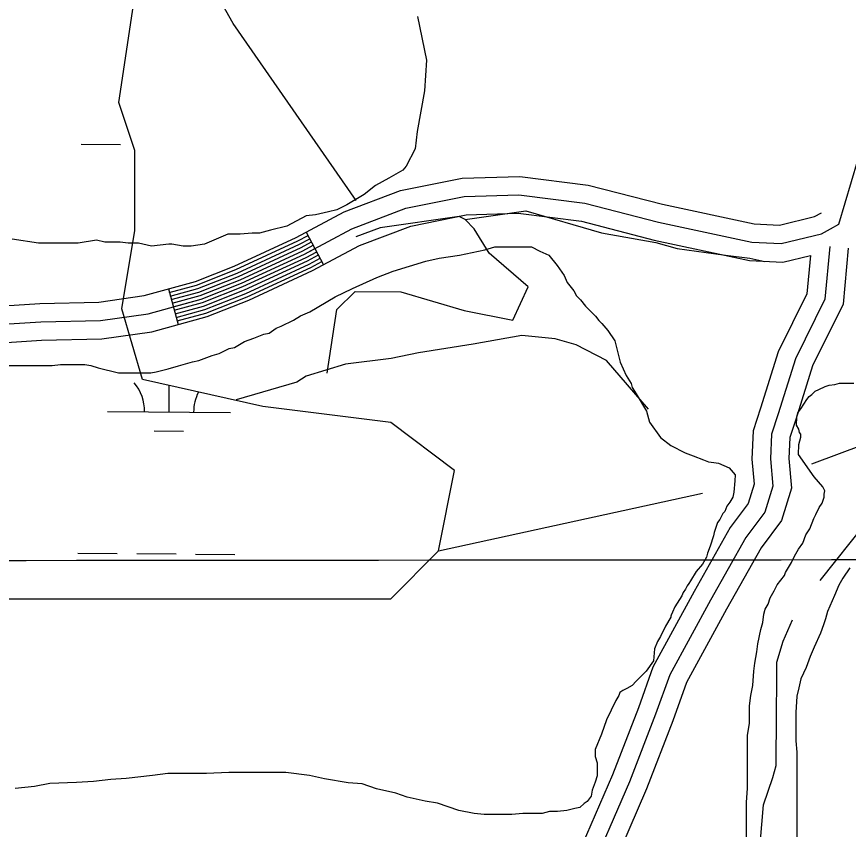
# Model space of a CAD drawing. Extents: x 3271442 to 3309282, y 752266 to 777610.
# Drawn here: x 3303153 to 3303830, y 763492 to 764153 of the extents above; entities that cross this region are included whole.
import ezdxf

# ---------------------------------------------------------------- set-up
doc = ezdxf.new("R2010")
doc.units = 0
for name, color, linetype in [('V-GRID-MAJR', 7, 'Continuous'), ('V-ROAD-CNTR', 7, 'Continuous'), ('V-SITE-VEGE', 7, 'Continuous'), ('V-TOPO-SHOR', 7, 'Continuous'), ('V-WETL-SWMP', 7, 'Continuous')]:
    doc.layers.add(name, color=color, linetype=linetype)

msp = doc.modelspace()

# ---------------------------------------------------------------- linework, layer by layer
at = {"layer": 'V-GRID-MAJR'}
msp.add_spline([(3275589.54, 763703.55), (3280833.333, 763703.169), (3286077.126, 763703.55), (3291320.919, 763704.694), (3296564.7120000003, 763706.601), (3301808.505, 763709.27), (3307052.2970000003, 763712.703), (3307052.298, 763712.703)], degree=3, dxfattribs=at)
at = {"layer": 'V-ROAD-CNTR'}
for p, q in [((3303388.4641857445, 763977.351018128), (3303402.6001574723, 763950.8900710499)), ((3303276.193410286, 763931.146110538), (3303284.17139433, 763902.2261683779))]:
    msp.add_line(p, q, dxfattribs=at)
for points in [[(3303815.171332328, 763980.08501266), (3303821.853318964, 763983.8730050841), (3303837.4392877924, 764035.880901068), (3303897.6041674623, 764174.9216229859), (3303984.650993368, 764377.731217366), (3304075.831811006, 764595.4887818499), (3304127.982706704, 764728.096516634), (3304170.7326212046, 764817.245338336), (3304216.893528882, 764899.8181731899), (3304283.95439476, 765017.24293834), (3304348.20926625, 765120.1557325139), (3304424.945112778, 765242.7484873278), (3304563.54383558, 765455.2400623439), (3304819.196324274, 765874.3112242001), (3305028.2509061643, 766202.684567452)], [(3303029.06690454, 763935.4441019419), (3303073.18181631, 763923.8311251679), (3303121.06172055, 763916.148140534), (3303171.70661926, 763919.383134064), (3303219.675523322, 763920.42513198), (3303256.5874494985, 763925.7371213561), (3303298.239366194, 763937.2280983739), (3303329.819303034, 763949.6540735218), (3303380.223202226, 763972.9480269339), (3303419.390123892, 763993.871985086), (3303465.259032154, 764011.29495024), (3303515.217932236, 764021.3839300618), (3303562.278838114, 764022.7969272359), (3303618.033726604, 764015.7459413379), (3303678.507605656, 764000.0419727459), (3303752.9884566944, 763984.181004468), (3303773.642415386, 763983.1430065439), (3303802.2273582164, 763989.990992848), (3303807.77534712, 763993.1349865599)], [(3303024.517913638, 763921.1301305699), (3303070.0768225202, 763909.137154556), (3303120.342721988, 763901.072170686), (3303172.347617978, 763904.3931640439), (3303220.9115208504, 763905.4481619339), (3303259.662443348, 763911.02515078), (3303302.993356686, 763922.9791268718), (3303335.717291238, 763935.85510112), (3303386.9091888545, 763959.514053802), (3303425.6121114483, 763980.19001245), (3303469.435023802, 763996.8349791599), (3303516.939928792, 764006.4289599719), (3303561.558839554, 764007.7689572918), (3303615.1957322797, 764000.9849708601), (3303675.0586125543, 763985.44000195), (3303751.0374605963, 763969.2600343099), (3303775.041412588, 763968.0540367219), (3303807.781347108, 763975.8970210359), (3303815.171332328, 763980.08501266)], [(3303019.968922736, 763906.8161591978), (3303066.9718287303, 763894.443183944), (3303119.623723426, 763885.9962008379), (3303172.9886166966, 763889.4031940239), (3303222.147518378, 763890.4711918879), (3303262.7374371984, 763896.3131802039), (3303307.747347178, 763908.73015537), (3303341.6152794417, 763922.056128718), (3303393.595175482, 763946.0800806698), (3303431.834099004, 763966.508039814), (3303473.61101545, 763982.37500808), (3303518.6619253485, 763991.473989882), (3303560.838840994, 763992.7409873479), (3303612.357737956, 763986.224000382), (3303671.609619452, 763970.8380311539), (3303749.086464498, 763954.339064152), (3303776.4404097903, 763952.9650669), (3303798.8823649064, 763958.3420561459)], [(3303276.992408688, 763928.254116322), (3303299.1903642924, 763934.378104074), (3303330.999300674, 763946.894079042), (3303381.560199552, 763970.2620323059), (3303389.879182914, 763974.7050234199)], [(3303277.789407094, 763925.3621221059), (3303300.14136239, 763931.5281097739), (3303332.178298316, 763944.1340845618), (3303382.897196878, 763967.57503768), (3303391.292180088, 763972.0590287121)], [(3303278.587405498, 763922.4701278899), (3303301.09136049, 763928.6791154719), (3303333.358295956, 763941.3750900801), (3303384.235194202, 763964.8880430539), (3303392.7061772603, 763969.413034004)], [(3303279.3854039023, 763919.5781336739), (3303302.0423585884, 763925.829121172), (3303334.537293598, 763938.6150955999), (3303385.5721915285, 763962.2010484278), (3303394.119174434, 763966.767039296)], [(3303814.633333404, 763965.7240413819), (3303810.6573413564, 763923.009126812), (3303786.547389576, 763874.364224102), (3303772.5514175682, 763829.56031371), (3303767.154428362, 763812.9503469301), (3303766.2344302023, 763792.8903870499), (3303768.128426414, 763770.6444315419), (3303761.73043921, 763749.68547346), (3303746.1174704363, 763728.8605151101), (3303717.341527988, 763677.88561706), (3303684.28059411, 763617.2327383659), (3303672.81061705, 763585.2058024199), (3303651.603659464, 763530.3279121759), (3303616.088730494, 763448.43107597), (3303570.0158226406, 763352.357268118), (3303522.544917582, 763254.8604631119), (3303492.202978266, 763193.8585851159), (3303476.4400097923, 763159.3986540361), (3303466.194030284, 763136.8886990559), (3303450.7860611, 763057.8808570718), (3303425.1851123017, 762903.4501659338)], [(3303829.5683035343, 763964.3340441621), (3303825.334312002, 763918.8441351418), (3303800.512361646, 763868.7622353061), (3303786.843388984, 763825.0063228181), (3303782.04539858, 763810.24035235), (3303781.263400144, 763793.184386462), (3303783.3193960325, 763769.0334347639), (3303775.3094120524, 763742.7914872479), (3303758.702445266, 763720.6405315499), (3303730.458501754, 763670.608631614), (3303698.0095666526, 763611.077750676), (3303686.869588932, 763579.972812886), (3303665.4856317, 763524.6379235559), (3303629.736703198, 763442.2020884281), (3303583.521795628, 763345.8312811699), (3303536.0038906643, 763248.237476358), (3303505.741951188, 763187.3965980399), (3303490.0859825, 763153.1716664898), (3303480.5780015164, 763132.2827082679), (3303465.5490315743, 763055.2178623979), (3303439.995082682, 762901.071170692)], [(3303280.183402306, 763916.686139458), (3303302.993356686, 763922.9791268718), (3303335.717291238, 763935.85510112), (3303386.9091888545, 763959.514053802), (3303395.5331716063, 763964.1210445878)], [(3303280.98140071, 763913.794145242), (3303303.944354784, 763920.129132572), (3303336.897288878, 763933.0951066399), (3303388.24618618, 763956.8270591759), (3303396.947168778, 763961.4750498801)], [(3303281.779399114, 763910.9021510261), (3303304.8953528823, 763917.2791382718), (3303338.07628652, 763930.33511216), (3303389.583183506, 763954.14006455), (3303398.360165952, 763958.8290551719)], [(3303798.8823649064, 763958.3420561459), (3303795.9803707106, 763927.1741184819), (3303772.5824175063, 763879.966212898), (3303758.259446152, 763834.1143046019), (3303752.2634581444, 763815.6603415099), (3303751.2054602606, 763792.5963876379), (3303752.9374567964, 763772.2554283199), (3303748.1514663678, 763756.579459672), (3303733.532495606, 763737.0804986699), (3303704.224554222, 763685.162602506), (3303670.551621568, 763623.3877260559), (3303658.7516451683, 763590.4387919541), (3303637.7216872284, 763536.0179007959), (3303602.44075779, 763454.6600635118), (3303556.509849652, 763358.8832550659), (3303509.0859445, 763261.4834498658), (3303478.6640053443, 763200.320572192), (3303462.794037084, 763165.6256415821), (3303451.810059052, 763141.494689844), (3303436.0230906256, 763060.5438517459), (3303410.375141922, 762905.829161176)], [(3303282.5773975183, 763908.0101568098), (3303305.8453509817, 763914.4301439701), (3303339.25628416, 763927.576117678), (3303390.92118083, 763951.4530699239), (3303399.774163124, 763956.1830604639)], [(3303283.374395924, 763905.1181625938), (3303306.7963490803, 763911.5801496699), (3303340.4352818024, 763924.816123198), (3303392.258178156, 763948.7660752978), (3303401.187160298, 763953.5370657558)]]:
    msp.add_lwpolyline(points, dxfattribs=at)
at = {"layer": 'V-SITE-VEGE'}
for points in [[(3303478.906, 764152.848), (3303486.322, 764117.2270000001), (3303484.6380000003, 764092.382), (3303478.81, 764059.258), (3303477.134, 764045.18), (3303469.665, 764031.108), (3303467.177, 764027.799), (3303455.575, 764021.186), (3303444.803, 764015.3960000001), (3303435.685, 764007.956), (3303421.597, 763999.688), (3303413.311, 763995.555), (3303406.683, 763993.906), (3303395.913, 763991.432), (3303388.458, 763990.611), (3303372.713, 763982.3470000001), (3303359.458, 763979.0480000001), (3303350.345, 763976.572), (3303344.549, 763976.578), (3303334.608, 763975.761), (3303324.669, 763975.7710000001), (3303305.612, 763967.51), (3303294.844, 763965.867), (3303290.703, 763965.8690000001), (3303288.219, 763965.871), (3303279.109, 763967.5380000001), (3303276.623, 763967.54), (3303262.543, 763965.9), (3303251.779, 763968.394), (3303243.497, 763968.405), (3303236.8710000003, 763969.238), (3303224.448, 763969.253), (3303217.825, 763970.916), (3303202.913, 763968.448), (3303170.614, 763968.48), (3303149.0840000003, 763971.817)], [(3303142.762, 763868.8740000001), (3303153.5300000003, 763868.862), (3303165.951, 763868.849), (3303171.751, 763868.843), (3303181.688, 763868.833), (3303188.315, 763869.652), (3303199.082, 763869.642), (3303208.191, 763869.632), (3303213.159, 763868.7980000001), (3303218.955, 763867.135), (3303235.515, 763862.978), (3303256.223, 763862.953), (3303262.019, 763862.949), (3303266.162, 763863.772), (3303276.103, 763866.248), (3303284.387, 763868.7220000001), (3303295.987, 763872.024), (3303300.955, 763872.8470000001), (3303311.728, 763876.978), (3303317.526, 763878.626), (3303325.8140000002, 763882.759), (3303329.955, 763883.583), (3303338.241, 763888.545), (3303345.7, 763891.0210000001), (3303353.984, 763894.324), (3303358.123, 763895.148), (3303363.927, 763899.283), (3303368.0700000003, 763900.935), (3303378.0130000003, 763905.894), (3303383.815, 763909.201), (3303391.272, 763912.507), (3303411.992, 763924.907), (3303426.08, 763931.518), (3303445.966, 763940.609), (3303459.223, 763945.563), (3303485.734, 763953.817), (3303496.502, 763956.291), (3303513.071, 763958.757), (3303533.7800000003, 763962.877), (3303542.0640000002, 763965.353), (3303557.801, 763965.337), (3303571.881, 763965.3200000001), (3303578.502, 763962.001), (3303585.955, 763958.681), (3303592.5700000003, 763950.39), (3303598.358, 763942.1020000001), (3303600.838, 763936.302), (3303606.2260000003, 763929.605), (3303608.2800000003, 763925.528), (3303611.59, 763922.212), (3303615.725, 763917.237), (3303620.6890000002, 763912.265), (3303623.999, 763908.947), (3303626.4790000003, 763905.631), (3303628.963, 763903.143), (3303633.9250000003, 763897.341), (3303639.715, 763889.0530000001), (3303643.8370000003, 763871.655), (3303648.796, 763860.885), (3303652.955, 763854.159), (3303653.754, 763850.9400000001), (3303657.061, 763845.9670000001), (3303665.327, 763831.8790000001), (3303667.803, 763822.765), (3303676.9, 763810.334), (3303685.176, 763803.698), (3303696.768, 763797.888), (3303703.3850000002, 763795.398), (3303711.665, 763792.076), (3303715.886, 763790.556), (3303720.248, 763789.932), (3303724.086, 763789.577)], [(3303753.526, 763626.827), (3303755.191, 763635.934), (3303756.0270000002, 763642.56), (3303758.523, 763654.149), (3303760.186, 763659.947), (3303761.022, 763666.572), (3303761.856, 763670.714), (3303764.344, 763674.85), (3303766.005, 763679.819), (3303769.325, 763685.613), (3303771.815, 763690.579), (3303777.619, 763698.028), (3303778.45, 763700.512), (3303783.427, 763708.7880000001), (3303785.917, 763713.7540000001), (3303789.237, 763719.546), (3303792.555, 763724.514), (3303795.0470000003, 763731.138), (3303798.367, 763736.1020000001), (3303801.687, 763744.382), (3303803.348, 763747.694), (3303805.836, 763753.488), (3303808.327, 763756.797), (3303809.988, 763761.7660000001), (3303809.99, 763764.25), (3303810.596, 763766.861), (3303808.8310000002, 763770.336), (3303801.724, 763778.338), (3303789.237, 763796.4890000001), (3303789.248, 763804.772), (3303790.9080000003, 763810.567), (3303790.913, 763813.052), (3303789.999, 763814.319), (3303789.2600000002, 763817.1950000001), (3303787.607, 763820.508), (3303787.613, 763827.136), (3303788.447, 763830.447), (3303790.933, 763833.757), (3303795.912, 763841.205), (3303797.8200000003, 763843.5650000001), (3303800.057, 763845.3420000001), (3303802.758, 763848.095), (3303805.703, 763849.367), (3303810.676, 763851.8470000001), (3303814.143, 763852.781), (3303818.812, 763853.4500000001), (3303822.427, 763854.429), (3303834.023, 763854.417)], [(3303724.086, 763789.577), (3303732.71, 763785.567), (3303737.421, 763780.077), (3303737.417, 763775.106), (3303736.579, 763765.997), (3303735.7460000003, 763761.858), (3303733.255, 763757.7170000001), (3303730.769, 763754.409), (3303729.108, 763750.268), (3303727.449, 763748.613), (3303726.612, 763746.7660000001), (3303724.9590000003, 763743.647), (3303723.3000000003, 763741.165), (3303721.639, 763736.196), (3303720.437, 763733.171), (3303719.9760000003, 763730.4), (3303717.144, 763722.051), (3303714.991, 763716.329), (3303714.16, 763713.015), (3303710.844, 763707.221), (3303705.865, 763701.427), (3303701.089, 763693.6290000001), (3303699.916, 763691.632), (3303698.441, 763689.5430000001), (3303697.194, 763687.0480000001), (3303695.328, 763684.155), (3303694.249, 763681.564), (3303688.443, 763672.458), (3303686.602, 763668.344), (3303685.357, 763665.85), (3303685.1210000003, 763665.01), (3303685.1210000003, 763664.18), (3303680.972, 763656.732), (3303676.823, 763648.454), (3303674.332, 763644.3150000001), (3303671.842, 763638.519), (3303671, 763628.582), (3303665.196, 763620.306), (3303659.392, 763614.514), (3303656.906, 763612.032), (3303653.59, 763608.723), (3303649.447, 763606.242), (3303646.133, 763604.588), (3303643.645, 763602.935), (3303642.813, 763600.453), (3303640.325, 763596.314), (3303632.8540000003, 763580.585), (3303628.701, 763568.996), (3303623.72, 763556.576), (3303623.714, 763550.779), (3303625.365, 763545.808), (3303625.362, 763544.1510000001), (3303625.358, 763540.84), (3303625.352, 763535.042), (3303623.691, 763530.073), (3303621.199, 763523.4500000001), (3303620.365, 763518.484), (3303617.048, 763514.345), (3303614.561, 763512.692), (3303611.2460000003, 763509.382), (3303607.105, 763508.557), (3303600.477, 763506.908), (3303593.023, 763506.087), (3303586.395, 763506.095), (3303580.595, 763504.4450000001), (3303564.86, 763504.461), (3303555.749, 763503.644), (3303533.387, 763503.666), (3303525.107, 763504.5040000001), (3303512.686, 763507.001), (3303495.3000000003, 763512.817), (3303485.361, 763514.484), (3303470.46, 763517.814), (3303461.35, 763521.136), (3303445.62, 763524.466), (3303434.026, 763528.617), (3303422.432, 763529.459), (3303403.3880000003, 763532.791), (3303390.967, 763535.29), (3303371.92, 763537.794), (3303325.541, 763537.843), (3303307.318, 763537.034), (3303275.847, 763537.067), (3303263.421, 763535.425), (3303241.887, 763532.963), (3303229.4620000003, 763532.148), (3303215.38, 763530.505), (3303201.3000000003, 763529.692), (3303179.765, 763528.887), (3303167.34, 763526.416), (3303151.6010000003, 763524.775)], [(3303830.978, 763704.268), (3303825.1720000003, 763695.992), (3303821.852, 763690.198), (3303818.5300000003, 763681.92), (3303812.72, 763668.676), (3303811.057, 763662.88), (3303809.396, 763657.911), (3303806.903, 763651.286), (3303801.921, 763639.699), (3303798.6010000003, 763632.248), (3303795.279, 763623.1410000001), (3303791.128, 763614.035), (3303789.463, 763606.582), (3303787.8000000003, 763599.959), (3303786.958, 763586.709), (3303786.933, 763563.519), (3303787.753, 763554.408), (3303787.656, 763464.959)], [(3303746.725, 763460.361), (3303746.7800000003, 763513.37), (3303747.622, 763524.961), (3303747.667, 763568.031), (3303749.332, 763577.966), (3303749.348, 763592.046), (3303750.184, 763600.328), (3303751.849, 763608.608), (3303752.691, 763620.202), (3303753.526, 763626.827)]]:
    msp.add_lwpolyline(points, dxfattribs=at)
at = {"layer": 'V-TOPO-SHOR'}
msp.add_line((3303496.211, 763718.272), (3303710.9054916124, 763765.0682261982), dxfattribs=at)
for points in [[(3303428.941458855, 764003.1721127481), (3303328.90220951, 764147.1931991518), (3303280.238966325, 764234.0060613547), (3303265.711164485, 764268.6905370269)], [(3303517.694369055, 763987.6275806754), (3303567.1303272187, 763994.6271317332), (3303628.7066779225, 763976.8375325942), (3303673.0831330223, 763969.065266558), (3303690.323697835, 763963.9854288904), (3303729.7829921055, 763958.7225797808), (3303749.5126392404, 763956.0911552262), (3303761.8360432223, 763953.5207344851)], [(3303405.5636569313, 763862.6365042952), (3303413.3969267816, 763914.4192025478), (3303428.3314207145, 763929.1096812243), (3303465.3626364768, 763928.8046621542), (3303517.084330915, 763913.5651491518), (3303556.5232905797, 763905.8335523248), (3303569.0907098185, 763932.8881041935), (3303537.220670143, 763960.308678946), (3303525.039608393, 763980.160333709), (3303517.694369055, 763987.6275806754), (3303512.7772082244, 763990.1369976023), (3303448.508429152, 763980.7907064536), (3303428.697443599, 763973.5471401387)], [(3303667.0272343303, 763833.3248113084), (3303632.790119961, 763873.1094592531), (3303608.2043158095, 763885.6565438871), (3303590.9637509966, 763890.7363815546), (3303563.8278607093, 763893.4288099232), (3303524.2668934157, 763886.347920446), (3303479.7684306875, 763879.3077001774), (3303457.5090320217, 763874.5532161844), (3303420.43714705, 763869.9207398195), (3303388.2620883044, 763860.3100988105), (3303380.815175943, 763855.4336071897), (3303331.3182139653, 763841.0278129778)], [(3303806.6071163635, 763693.9158666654), (3303844.0246896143, 763740.517054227), (3303878.7294998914, 763757.5136037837), (3303930.735878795, 763776.836558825), (3303967.90943679, 763793.8127737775), (3304005.103329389, 763813.2577364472), (3304024.9346495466, 763822.9700504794), (3304059.558121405, 763830.0916091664), (3304091.7128455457, 763837.2335024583), (3304121.3581527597, 763839.4582349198), (3304171.0177915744, 763873.6140108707)], [(3303799.9837554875, 763789.0236576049), (3303903.9965132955, 763827.669567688)], [(3303528.4080000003, 763137.511), (3303562.685309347, 763155.2325731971), (3303589.9228726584, 763164.8838834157), (3303619.6088490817, 763172.0461113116), (3303649.355829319, 763186.6145823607), (3303676.7357348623, 763213.5471266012), (3303701.7078965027, 763247.9062485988), (3303716.7643980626, 763277.4092135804), (3303724.3943218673, 763304.5044346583), (3303736.961741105, 763331.5589865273), (3303754.5073249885, 763363.5103646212), (3303759.668501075, 763390.6259203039), (3303759.8311779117, 763410.3759020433), (3303760.0548585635, 763437.5321269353), (3303757.931799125, 763479.5211727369), (3303760.6648967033, 763511.594558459), (3303768.2541512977, 763533.7522841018), (3303770.8042374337, 763543.6069403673), (3303771.1499257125, 763585.5756515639), (3303771.3736063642, 763612.7318764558), (3303771.4956139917, 763627.5443627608), (3303776.57545166, 763644.7849275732), (3303784.124037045, 763662.0051577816)]]:
    msp.add_lwpolyline(points, dxfattribs=at)
at = {"layer": 'V-WETL-SWMP'}
for p, q in [((3303205.1683768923, 764048.9309065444), (3303237.1672909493, 764048.667337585)), ((3303276.784505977, 763831.0908658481), (3303276.96137341, 763852.5630378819)), ((3303226.7862027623, 763831.5026923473), (3303326.782809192, 763830.6790393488)), ((3303264.6578116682, 763815.7592430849), (3303288.6569972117, 763815.5615663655)), ((3303202.4282107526, 763716.2675241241), (3303234.4271248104, 763716.0039551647)), ((3303250.4265818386, 763715.8721706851), (3303282.4254958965, 763715.6086017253)), ((3303298.4249529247, 763715.476817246), (3303330.423866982, 763715.2132482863))]:
    msp.add_line(p, q, dxfattribs=at)
msp.add_lwpolyline([(3302351.22, 762976.1140000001), (3302403.265, 763041.216), (3302494.344, 763093.297), (3302598.434, 763106.318), (3302728.546, 763236.5210000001), (3302780.591, 763327.6630000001), (3302806.614, 763483.906), (3302871.67, 763575.049), (3302975.7600000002, 763640.15), (3303105.873, 763679.211), (3303457.177, 763679.211), (3303496.211, 763718.272), (3303509.222, 763783.373), (3303457.177, 763822.434), (3303353.0870000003, 763835.455), (3303255.083, 763857.461), (3303238.433, 763915.1290000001), (3303248.997, 763978.6780000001), (3303248.997, 764043.78), (3303235.985, 764082.84), (3303275.019, 764343.247)], dxfattribs=at)
for centre, radius, start, end in [((3303221.547355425, 763832.02066255), 35.24628790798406, 358.7562569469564, 40.29991528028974), ((3303332.0294782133, 763831.1106423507), 35.246287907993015, 152.7747549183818, 180.29991075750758)]:
    msp.add_arc(centre, radius, start, end, dxfattribs=at)

doc.saveas('drawing.dxf')
